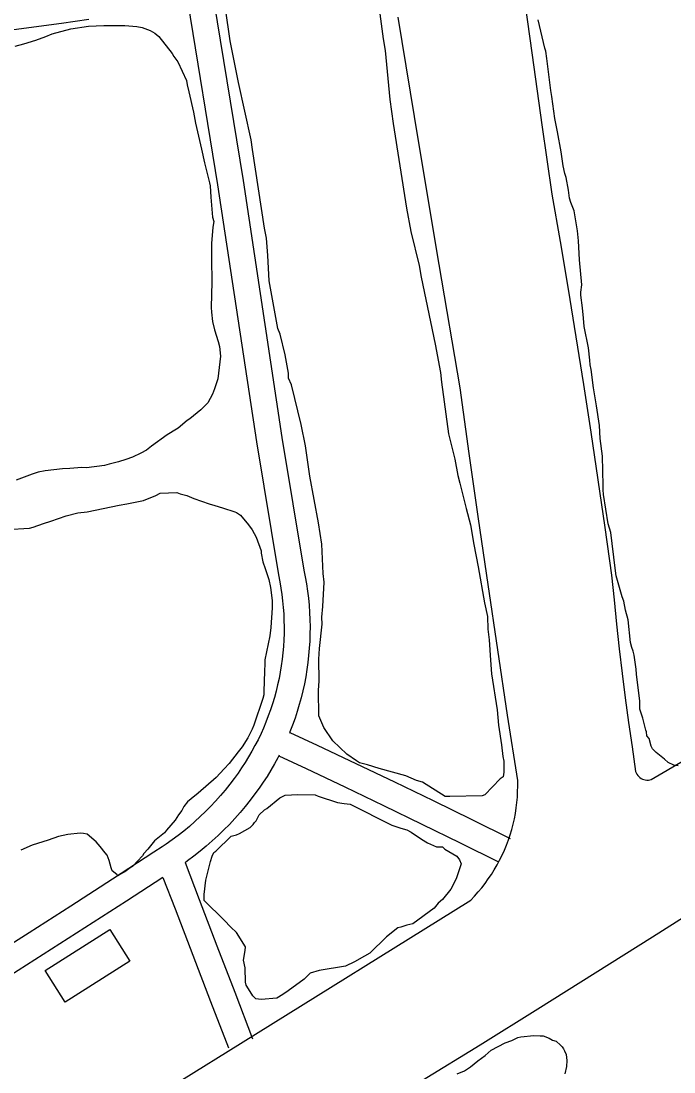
# Model space of a CAD drawing. Extents: x 3683613 to 3738215, y 469626 to 495384.
# Drawn here: x 3701360 to 3702116, y 491066 to 492281 of the extents above; entities that cross this region are included whole.
import ezdxf

# ---------------------------------------------------------------- set-up
doc = ezdxf.new("R2010")
doc.units = 0
for name, color, linetype in [('V-BLDG-OTLN', 7, 'Continuous'), ('V-ROAD-CNTR', 7, 'Continuous'), ('V-RUNW-EDGE', 7, 'Continuous'), ('V-SITE-VEGE', 7, 'Continuous')]:
    doc.layers.add(name, color=color, linetype=linetype)

msp = doc.modelspace()

# ---------------------------------------------------------------- linework, layer by layer
at = {"layer": 'V-BLDG-OTLN'}
msp.add_lwpolyline([(3701486.3, 491194.7), (3701411.6, 491147.3), (3701388.4, 491183.8), (3701463.1, 491231.3)], close=True, dxfattribs=at)
at = {"layer": 'V-ROAD-CNTR'}
for points in [[(3701579.5, 492327.8), (3701617.5, 492096.9), (3701662.3, 491799.8), (3701687.7, 491646.5), (3701689.2, 491638.8), (3701690.6, 491630.6), (3701691.9, 491622.4), (3701692.9, 491614.2), (3701693.7, 491606), (3701694.3, 491597.7), (3701694.6, 491589.4), (3701694.8, 491581.1), (3701694.7, 491572.9), (3701694.4, 491564.6), (3701693.9, 491556.3), (3701693.2, 491548), (3701692.3, 491539.8), (3701691.2, 491531.6), (3701689.9, 491523.4), (3701688.3, 491515.3), (3701686.5, 491507.2), (3701684.6, 491499.1), (3701682.4, 491491.1), (3701680, 491483.2), (3701677.4, 491475.3), (3701674.6, 491467.5), (3701671.6, 491459.8), (3701671, 491458.3)], [(3701553.3, 492302.5), (3701587.9, 492092.2), (3701632.7, 491795.1), (3701658.2, 491641.1), (3701659.7, 491633.2), (3701661, 491625.8), (3701662.1, 491618.4), (3701663.1, 491611), (3701663.8, 491603.5), (3701664.3, 491596), (3701664.6, 491588.5), (3701664.8, 491581), (3701664.7, 491573.5), (3701664.5, 491566), (3701664, 491558.5), (3701663.4, 491551), (3701662.6, 491543.5), (3701661.5, 491536.1), (3701660.3, 491528.7), (3701658.9, 491521.3), (3701657.3, 491513.9), (3701655.5, 491506.6), (3701653.5, 491499.4), (3701651.4, 491492.2), (3701649, 491485.1), (3701646.5, 491478), (3701643.8, 491471), (3701640.9, 491464.1), (3701638.1, 491457.9), (3701634.6, 491450.4), (3701631.1, 491443.8), (3701627.5, 491437.2), (3701623.8, 491430.7), (3701619.8, 491424.3), (3701615.7, 491418), (3701611.5, 491411.8), (3701607.1, 491405.7), (3701601.9, 491399), (3701596.6, 491392.4), (3701591.2, 491386), (3701585.6, 491379.7), (3701579.8, 491373.5), (3701573.9, 491367.5), (3701567.8, 491361.6), (3701561.6, 491355.9), (3701555.3, 491350.4), (3701548.8, 491345), (3701542.1, 491339.7), (3701535.4, 491334.7), (3701528.5, 491329.8), (3701523.8, 491326.6), (3701514.2, 491320.4), (3701466.2, 491289.2), (3701418.2, 491258.2), (3701370, 491227.4), (3701321.8, 491196.8)], [(3701343.6, 492270.5), (3701375.4, 492274.6), (3701407.2, 492279), (3701438.9, 492283.6)], [(3701671.3, 491459), (3701703, 491444.2), (3701747.8, 491423.1), (3701792.6, 491401.7), (3701837.3, 491380.1), (3701881.8, 491358.3), (3701926.2, 491336.3)], [(3701659.1, 491432.6), (3701657.7, 491429.7), (3701653.7, 491422.5), (3701649.5, 491415.3), (3701645.2, 491408.2), (3701640.7, 491401.3), (3701636, 491394.5), (3701631.1, 491387.8), (3701625.5, 491380.5), (3701619.8, 491373.3), (3701613.8, 491366.3), (3701607.7, 491359.4), (3701601.5, 491352.7), (3701595, 491346.2), (3701588.4, 491339.8), (3701581.6, 491333.6), (3701574.7, 491327.5), (3701567.7, 491321.7), (3701560.4, 491316), (3701553.1, 491310.4), (3701550.2, 491308.4)], [(3701658.7, 491431.8), (3701690.2, 491417.1), (3701735, 491396), (3701779.6, 491374.6), (3701824.1, 491353.1), (3701868.6, 491331.4), (3701912.9, 491309.4)], [(3701550.3, 491308.5), (3701566.6, 491265.8), (3701587.1, 491212.2), (3701607.7, 491158.5), (3701628.3, 491104.9)], [(3701524.7, 491291.4), (3701482.5, 491264), (3701434.4, 491233), (3701386.2, 491202.1), (3701337.8, 491171.4), (3701289.4, 491140.9), (3701240.9, 491110.5)], [(3701524.7, 491291.4), (3701538.6, 491255.1), (3701559.1, 491201.4), (3701579.7, 491147.8), (3701600.3, 491094.2)]]:
    msp.add_lwpolyline(points, dxfattribs=at)
at = {"layer": 'V-RUNW-EDGE'}
for points in [[(3701940.4, 492322.2), (3701951.6, 492241.9), (3701963, 492161.6), (3701974.5, 492081.3), (3701984, 492026.4), (3701993.3, 491971.4), (3702002.3, 491916.4), (3702011.1, 491861.4), (3702019.6, 491806.3), (3702027.8, 491751.2), (3702035.9, 491696.1), (3702043.6, 491640.9), (3702046.4, 491612.4), (3702049.3, 491584), (3702052.5, 491555.6), (3702055.8, 491527.2), (3702059.4, 491498.8), (3702063.2, 491470.5), (3702067.2, 491442.2), (3702071.4, 491413.9), (3702072, 491412.3), (3702072.8, 491410.7), (3702073.8, 491409.3), (3702075, 491408), (3702076.3, 491406.9), (3702077.7, 491405.9), (3702079.3, 491405.1), (3702080.9, 491404.5), (3702082.6, 491404), (3702084.3, 491403.8), (3702086.1, 491403.8), (3702087.8, 491404), (3702089.5, 491404.4)], [(3701409.5, 490972.2), (3701614.3, 491099.5), (3701880.7, 491265.2), (3701885.1, 491269.8), (3701889.3, 491274.6), (3701893.4, 491279.5), (3701897.3, 491284.5), (3701901, 491289.6), (3701904.6, 491294.9), (3701907.9, 491300.3), (3701911.1, 491305.8), (3701914.1, 491311.4), (3701917, 491317.1), (3701919.6, 491322.9), (3701922, 491328.7), (3701924.2, 491334.7), (3701926.2, 491340.7), (3701928.1, 491346.8), (3701929.7, 491353), (3701931.1, 491359.2), (3701932.3, 491365.4), (3701933.3, 491371.7), (3701934, 491378), (3701934.6, 491384.3), (3701934.9, 491390.7), (3701935, 491397), (3701935, 491403.4), (3701923.3, 491478.9), (3701911.9, 491554.5), (3701900.7, 491630.1), (3701889.7, 491705.8), (3701879, 491781.4), (3701868.5, 491857.2), (3701844.3, 492000.1), (3701820.3, 492143), (3701796.7, 492286)], [(3702089.5, 491404.4), (3702128.4, 491427.2)], [(3702388.9, 491414.3), (3702355.4, 491391.1), (3702289.5, 491348.6), (3702223.5, 491306.3), (3702157.3, 491264.2), (3702091, 491222.2), (3702024.6, 491180.5), (3701958.1, 491138.9), (3701891.5, 491097.6), (3701824.7, 491056.5), (3701781.4, 491028.4), (3701738, 491000.5), (3701694.5, 490972.8), (3701650.8, 490945.2), (3701607.1, 490917.9), (3701563.2, 490890.7), (3701519.2, 490863.7), (3701475.2, 490836.8), (3701431, 490810.2), (3701386.7, 490783.7), (3701342.3, 490757.4)]]:
    msp.add_lwpolyline(points, dxfattribs=at)
at = {"layer": 'V-SITE-VEGE'}
for p, q in [((3701602.3, 492258.7), (3701597.1, 492295.8)), ((3701774, 492301.2), (3701779.2, 492260.7)), ((3701966.4, 492250.2), (3701958.8, 492283)), ((3701612.1, 492210.4), (3701602.3, 492258.7)), ((3701779.2, 492260.7), (3701781.7, 492247.2)), ((3701781.7, 492247.2), (3701787.2, 492190.9)), ((3701967.4, 492246.7), (3701966.4, 492250.2)), ((3701968.7, 492238.1), (3701967.4, 492246.7)), ((3701973.2, 492201.3), (3701968.7, 492238.1)), ((3701626.8, 492144.2), (3701612.1, 492210.4)), ((3701974.6, 492194.3), (3701973.2, 492201.3)), ((3701787.2, 492190.9), (3701791.1, 492162.8)), ((3701977.8, 492168.6), (3701974.6, 492194.3)), ((3701791.1, 492162.8), (3701806.3, 492065)), ((3701981.1, 492153.4), (3701977.8, 492168.6)), ((3701985.3, 492130.3), (3701981.1, 492153.4)), ((3701628.2, 492132.9), (3701626.8, 492144.2)), ((3701642.1, 492041.8), (3701628.2, 492132.9)), ((3701987.5, 492114.1), (3701985.3, 492130.3)), ((3701989.4, 492105.1), (3701987.5, 492114.1)), ((3701990.9, 492100.5), (3701989.4, 492105.1)), ((3701993.7, 492085.9), (3701990.9, 492100.5)), ((3701995, 492076.8), (3701993.7, 492085.9)), ((3701996.5, 492071.8), (3701995, 492076.8)), ((3701806.3, 492065), (3701811.3, 492038)), ((3702000.4, 492062.2), (3701996.5, 492071.8)), ((3702004, 492039), (3702000.4, 492062.2)), ((3701644.6, 492030.6), (3701642.1, 492041.8)), ((3701811.3, 492038), (3701821, 491998.8)), ((3702005.4, 492027.4), (3702004, 492039)), ((3701646.1, 492010.4), (3701644.6, 492030.6)), ((3702006.6, 492005.3), (3702005.4, 492027.4)), ((3701647.7, 491981.1), (3701646.1, 492010.4)), ((3702009.2, 491976.6), (3702006.6, 492005.3)), ((3701821, 491998.8), (3701823.5, 491985.3)), ((3701657.7, 491926), (3701647.7, 491981.1)), ((3701823.5, 491985.3), (3701839.5, 491907.8)), ((3702008, 491968), (3702009.2, 491976.6)), ((3702008, 491964.5), (3702008, 491968)), ((3702009.8, 491949.9), (3702008, 491964.5)), ((3702011.1, 491937.8), (3702009.8, 491949.9)), ((3702012, 491928.3), (3702011.1, 491937.8)), ((3702016.7, 491903.6), (3702012, 491928.3)), ((3701660.1, 491919.3), (3701657.7, 491926)), ((3701666.1, 491895.7), (3701660.1, 491919.3)), ((3701839.5, 491907.8), (3701845.7, 491875.2)), ((3702018.5, 491889.5), (3702016.7, 491903.6)), ((3701669.9, 491874.4), (3701666.1, 491895.7)), ((3702018.9, 491883.9), (3702018.5, 491889.5)), ((3702019.8, 491878.4), (3702018.9, 491883.9)), ((3701670, 491868.7), (3701669.9, 491874.4)), ((3701673.5, 491860.9), (3701670, 491868.7)), ((3701845.7, 491875.2), (3701847, 491863.9)), ((3702022.5, 491857.2), (3702019.8, 491878.4)), ((3701684.4, 491814.9), (3701673.5, 491860.9)), ((3701847, 491863.9), (3701854.8, 491804.3)), ((3702026.2, 491836.6), (3702022.5, 491857.2)), ((3702029.4, 491813.9), (3702026.2, 491836.6)), ((3701689.4, 491790.2), (3701684.4, 491814.9)), ((3702030.2, 491798.8), (3702029.4, 491813.9)), ((3701854.8, 491804.3), (3701862.1, 491775.1)), ((3702032.9, 491778.2), (3702030.2, 491798.8)), ((3701694.5, 491755.3), (3701689.4, 491790.2)), ((3701862.1, 491775.1), (3701865.8, 491756)), ((3702033.9, 491744.5), (3702032.9, 491778.2)), ((3701704.4, 491701.4), (3701694.5, 491755.3)), ((3701865.8, 491756), (3701868.2, 491747.1)), ((3701868.2, 491747.1), (3701875.5, 491717.9)), ((3702033.9, 491739.4), (3702033.9, 491744.5)), ((3702034.3, 491733.9), (3702033.9, 491739.4)), ((3702039.8, 491700.1), (3702034.3, 491733.9)), ((3701875.5, 491717.9), (3701880.3, 491698.8)), ((3701708.3, 491676.6), (3701704.4, 491701.4)), ((3701880.3, 491698.8), (3701884.1, 491676.3)), ((3702042.7, 491690), (3702039.8, 491700.1)), ((3702047.6, 491648.7), (3702042.7, 491690)), ((3701710, 491642.9), (3701708.3, 491676.6)), ((3701884.1, 491676.3), (3701889.1, 491650.5)), ((3701889.1, 491650.5), (3701896.6, 491608.9)), ((3702049, 491640.2), (3702047.6, 491648.7)), ((3701711.3, 491632.7), (3701710, 491642.9)), ((3702055.7, 491615.9), (3702049, 491640.2)), ((3701709.5, 491604.5), (3701711.3, 491632.7)), ((3702057.6, 491610.9), (3702055.7, 491615.9)), ((3701708.6, 491592.1), (3701709.5, 491604.5)), ((3701896.6, 491608.9), (3701900.2, 491593.2)), ((3702059.5, 491600.3), (3702057.6, 491610.9)), ((3702062.9, 491589.2), (3702059.5, 491600.3)), ((3701708.7, 491584.2), (3701708.6, 491592.1)), ((3701900.2, 491593.2), (3701900.5, 491578.5)), ((3702065.5, 491563), (3702062.9, 491589.2)), ((3701705.9, 491556), (3701708.7, 491584.2)), ((3701900.5, 491578.5), (3701901.8, 491566.2)), ((3701901.8, 491566.2), (3701903.4, 491542.5)), ((3702066.9, 491557), (3702065.5, 491563)), ((3701705, 491543.6), (3701705.9, 491556)), ((3702068.4, 491552.9), (3702066.9, 491557)), ((3702069.8, 491548.4), (3702068.4, 491552.9)), ((3701705.4, 491518.8), (3701705, 491543.6)), ((3701903.4, 491542.5), (3701904.8, 491526.8)), ((3702072.1, 491532.2), (3702069.8, 491548.4)), ((3701904.8, 491526.8), (3701911.1, 491485.2)), ((3702072.5, 491526.2), (3702072.1, 491532.2)), ((3701704.5, 491507.5), (3701705.4, 491518.8)), ((3702076.1, 491495), (3702072.5, 491526.2)), ((3701705, 491478.2), (3701704.5, 491507.5)), ((3702076.4, 491485.9), (3702076.1, 491495)), ((3701707.3, 491472.6), (3701705, 491478.2)), ((3701911.1, 491485.2), (3701912.6, 491467.2)), ((3702079.8, 491475.3), (3702076.4, 491485.9)), ((3701710.8, 491464.8), (3701707.3, 491472.6)), ((3701912.6, 491467.2), (3701916.3, 491444.7)), ((3702083.1, 491461.7), (3702079.8, 491475.3)), ((3701721.2, 491449.2), (3701710.8, 491464.8)), ((3702084.1, 491459.7), (3702083.1, 491461.7)), ((3702084.5, 491455.1), (3702084.1, 491459.7)), ((3702087, 491452.1), (3702084.5, 491455.1)), ((3701737.3, 491433.7), (3701721.2, 491449.2)), ((3701916.3, 491444.7), (3701917.7, 491431.2)), ((3702089.4, 491443), (3702087, 491452.1)), ((3702090.8, 491440), (3702089.4, 491443)), ((3701748.7, 491426), (3701737.3, 491433.7)), ((3701917.7, 491431.2), (3701918.9, 491425.6)), ((3702095.3, 491435.9), (3702090.8, 491440)), ((3702104.7, 491428.2), (3702095.3, 491435.9)), ((3701752.1, 491423.8), (3701748.7, 491426)), ((3701761.2, 491421.7), (3701752.1, 491423.8)), ((3701774.8, 491417.4), (3701761.2, 491421.7)), ((3701805.4, 491408.9), (3701774.8, 491417.4)), ((3701918.9, 491425.6), (3701919.1, 491413.2)), ((3702109.2, 491424.1), (3702104.7, 491428.2)), ((3702115.7, 491421), (3702109.2, 491424.1)), ((3702120.7, 491420.4), (3702115.7, 491421)), ((3701817.9, 491403.5), (3701805.4, 491408.9)), ((3701914.8, 491405.2), (3701897.1, 491386.9)), ((3701918.1, 491407.5), (3701914.8, 491405.2)), ((3701919.1, 491413.2), (3701918.1, 491407.5)), ((3701824.7, 491401.4), (3701817.9, 491403.5)), ((3701850.9, 491384.9), (3701824.7, 491401.4)), ((3701856.5, 491385), (3701850.9, 491384.9)), ((3701893.7, 491385.7), (3701856.5, 491385)), ((3701897.1, 491386.9), (3701893.7, 491385.7))]:
    msp.add_line(p, q, dxfattribs=at)
for points in [[(3701353.6, 492252.4), (3701363.7, 492255.1), (3701377.7, 492259.4), (3701389.1, 492263.6), (3701396.6, 492266.7), (3701418.1, 492272.6), (3701438.7, 492275.5), (3701456.3, 492276.3), (3701462.8, 492276.4), (3701473.9, 492276.1), (3701480.4, 492276.2), (3701494.5, 492275), (3701500.6, 492274.1), (3701509.7, 492270.7), (3701515.3, 492267.3), (3701519.9, 492263.4), (3701535.3, 492244), (3701537.4, 492240.5), (3701542, 492234.1), (3701551.9, 492212.6), (3701552.5, 492207.6), (3701554.7, 492199.6), (3701560.1, 492176.1), (3701562.3, 492163.5), (3701569.4, 492133.5), (3701572.7, 492117.5), (3701578.6, 492094.4), (3701579.2, 492090.9), (3701579.9, 492077.9), (3701581.8, 492054.8), (3701583.4, 492049.8), (3701582.5, 492043.2), (3701580.9, 492024.1), (3701580.7, 492006), (3701581.1, 491979.9), (3701580.6, 491950.2), (3701580.7, 491944.7), (3701581.9, 491934.1), (3701584.1, 491924.6), (3701588.4, 491911.1), (3701590, 491905.1), (3701591.2, 491894.1), (3701588.1, 491867.9), (3701584.3, 491856.2), (3701581.9, 491850.2), (3701576.5, 491840), (3701568.6, 491831.8), (3701555.7, 491821.6), (3701552.7, 491819.5), (3701542.3, 491810.8), (3701540.3, 491809.7), (3701529.4, 491803), (3701511.5, 491790.1), (3701505.6, 491785.5), (3701499.1, 491781.9), (3701489.6, 491777.2), (3701481.6, 491774.5), (3701473.1, 491771.8), (3701462.6, 491769.1), (3701457.1, 491767.5), (3701436.1, 491764.7), (3701431, 491765.1), (3701417, 491764.3), (3701408.4, 491763.7), (3701388.4, 491761.3), (3701380.3, 491759.7), (3701373.3, 491757.5), (3701354.9, 491750.7)], [(3701436.9, 491713.9), (3701474, 491721.6), (3701483, 491723.2), (3701502.1, 491727.1), (3701516.6, 491732.9), (3701521.5, 491735.5), (3701540.6, 491736.3), (3701544.7, 491734.9), (3701552.2, 491733), (3701560.3, 491729.6), (3701578.1, 491723.4), (3701584.6, 491721.5), (3701593.7, 491718.6), (3701607.9, 491713.9), (3701609.9, 491713.4), (3701614.5, 491710), (3701623.7, 491699.1), (3701627.9, 491693.1), (3701632.5, 491684.6), (3701638.3, 491669.1), (3701638.4, 491666.1), (3701640.1, 491656.1), (3701642.7, 491648.6), (3701647, 491635.6), (3701649.1, 491626.6), (3701650.9, 491611.6), (3701651, 491603), (3701649.4, 491580.4), (3701648.1, 491570.8), (3701642.5, 491543), (3701642.6, 491538.5), (3701642.3, 491529.4), (3701641.2, 491506.8), (3701641.2, 491502.3), (3701640.3, 491498.2), (3701629.8, 491467.4), (3701627.8, 491462.8), (3701623, 491452.7), (3701616.1, 491442.5), (3701611.7, 491436.4), (3701601.4, 491423.2), (3701595.5, 491417), (3701586.1, 491406.8), (3701565.3, 491388.8), (3701557.4, 491382.2), (3701552.9, 491378.6), (3701549, 491373.5), (3701546.5, 491368.9), (3701542.6, 491363.8), (3701538.7, 491357.7), (3701528.8, 491346), (3701526.4, 491342.9), (3701518.9, 491336.8), (3701515, 491333.7), (3701507.1, 491324), (3701502.7, 491318.9), (3701501.2, 491316.3), (3701489.3, 491304.1), (3701486.9, 491302.5), (3701480.4, 491297.9), (3701474.9, 491294.8), (3701472.9, 491293.2), (3701471.4, 491294.7), (3701465.8, 491299.1), (3701464.7, 491302.6), (3701462.6, 491311.1), (3701460, 491317.1), (3701457.9, 491319.6), (3701452.2, 491327), (3701447.6, 491332.5), (3701436.9, 491341.4), (3701432.9, 491342.3), (3701428.8, 491342.7), (3701414.8, 491341), (3701403.8, 491338.8), (3701391.8, 491334.5), (3701373.3, 491328.7), (3701360.3, 491322.9)], [(3701344.3, 491693.7), (3701370.4, 491695.1), (3701374.4, 491696.2), (3701386.4, 491700.4), (3701394.9, 491703.1), (3701412.9, 491709.5), (3701426.4, 491712.7), (3701436.9, 491713.9)], [(3701864.9, 491064.2), (3701873.3, 491067.8), (3701880.3, 491072.5), (3701888.7, 491079.2), (3701897.2, 491085.3), (3701904.1, 491091.5), (3701920.5, 491100.3), (3701928, 491103), (3701935, 491106.1), (3701938.5, 491107.2), (3701953.6, 491108.5), (3701961.1, 491108.1), (3701964.6, 491108.1), (3701971.2, 491105.7), (3701975.3, 491103.3), (3701979.3, 491101.9), (3701984.4, 491097.4), (3701986.5, 491095.5), (3701988, 491093), (3701989.1, 491091), (3701991.2, 491086.5), (3701991.8, 491079.5), (3701991.4, 491072.9), (3701989.5, 491064.3)]]:
    msp.add_lwpolyline(points, dxfattribs=at)
msp.add_lwpolyline([(3701741.2, 491375.9), (3701789.4, 491351.8), (3701799.8, 491348.2), (3701806.7, 491346.3), (3701811.9, 491343.7), (3701823.9, 491335.7), (3701830.8, 491331.2), (3701841.1, 491326.7), (3701848, 491326.6), (3701850.6, 491324), (3701864.4, 491316), (3701867.8, 491311.6), (3701869.4, 491307.2), (3701864, 491290.8), (3701862.2, 491286.5), (3701857.7, 491277.9), (3701848, 491265.9), (3701842.8, 491261.7), (3701838.3, 491255.7), (3701813.8, 491237.8), (3701806.8, 491236.2), (3701799.8, 491233.7), (3701796.4, 491232.9), (3701783.2, 491222.6), (3701763.9, 491203.8), (3701757.7, 491200.5), (3701746.4, 491193.7), (3701735.9, 491188.6), (3701705.5, 491183.9), (3701695, 491180.6), (3701688, 491173.7), (3701669.5, 491160.1), (3701663.4, 491155.9), (3701656.4, 491151.6), (3701638.2, 491150.2), (3701632.1, 491151.1), (3701628.7, 491154.6), (3701623.6, 491162.5), (3701621.1, 491166.9), (3701620.3, 491170.4), (3701619.6, 491186.9), (3701618, 491195.6), (3701619.9, 491206.8), (3701620, 491211.1), (3701609.8, 491227.8), (3701603, 491233.9), (3701595.3, 491241.9), (3701572.2, 491264.7), (3701572.3, 491271.7), (3701574.3, 491288.1), (3701579.8, 491309.7), (3701581.6, 491315.8), (3701583.4, 491320.1), (3701586, 491321.8), (3701603.6, 491338.9), (3701609.7, 491340.5), (3701613.2, 491342.2), (3701625.5, 491349), (3701629, 491352.4), (3701630.7, 491355), (3701632.5, 491356.7), (3701636.1, 491363.6), (3701642.2, 491369.5), (3701644.9, 491371.2), (3701659.8, 491383.2), (3701665.9, 491386.5), (3701680.7, 491387.2), (3701700.6, 491386.9), (3701704, 491385.1), (3701726.5, 491377.9), (3701734.3, 491376.9)], close=True, dxfattribs=at)

doc.saveas('drawing.dxf')
